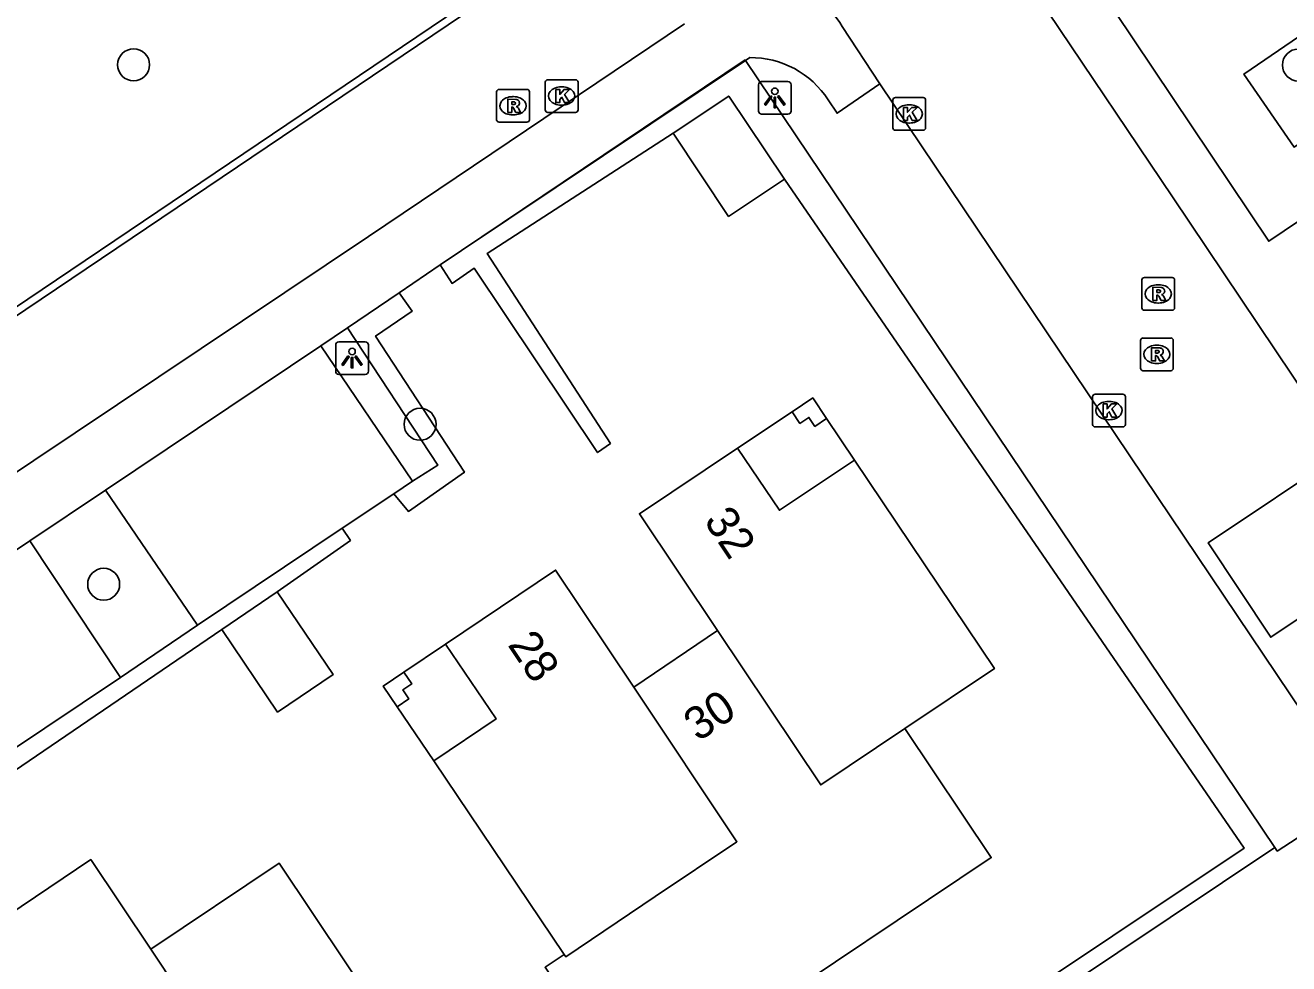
# Model space of a CAD drawing. Extents: x 158797 to 159887, y 384318 to 385255.
# Drawn here: x 159036.2 to 159074.82, y 384752.65 to 384781.35 of the extents above; entities that cross this region are included whole.
import ezdxf

# ---------------------------------------------------------------- set-up
doc = ezdxf.new("R2010")
doc.units = 0
for name, color, linetype in [('IMGEO_Boom', 7, 'Continuous'), ('IMGEO_Groenvoorziening', 7, 'Continuous'), ('IMGEO_Haag', 7, 'Continuous'), ('IMGEO_Kolk', 7, 'Continuous'), ('IMGEO_Lichtpunt', 7, 'Continuous'), ('IMGEO_Pand', 7, 'Continuous'), ('IMGEO_Pand_nummerreeks', 7, 'Continuous'), ('IMGEO_Pand_overbouw', 7, 'Continuous'), ('IMGEO_Parkeervlak_open', 7, 'Continuous'), ('IMGEO_Rijbaan_lokaal_open', 7, 'Continuous'), ('IMGEO_Rioolput', 7, 'Continuous'), ('IMGEO_Voetpad_open', 7, 'Continuous')]:
    doc.layers.add(name, color=color, linetype=linetype)

msp = doc.modelspace()

# ---------------------------------------------------------------- linework, layer by layer
at = {"layer": 'IMGEO_Boom'}
for centre in [(159039.512, 384780.142), (159075.114, 384780.134), (159048.268, 384769.147), (159038.597, 384764.255)]:
    msp.add_circle(centre, 0.489, dxfattribs=at)
at = {"layer": 'IMGEO_Groenvoorziening'}
for points in [[(159058.215, 384780.276), (159074.393, 384756.206)], [(159074.393, 384756.206), (159074.469, 384756.094), (159076.359, 384757.322)]]:
    msp.add_lwpolyline(points, dxfattribs=at)
at = {"layer": 'IMGEO_Haag'}
for points in [[(159043.946, 384799.753), (159047.248, 384794.802), (159053.9, 384784.866), (159035.395, 384772.381), (159032.552, 384776.536), (159031.561, 384775.859), (159031.693, 384775.678)], [(159058.215, 384780.276), (159058.205, 384780.291), (159049.537, 384774.467)], [(159074.393, 384756.206), (159058.215, 384780.276)], [(159048.88, 384774.02), (159049.246, 384773.456), (159049.917, 384773.924), (159053.696, 384768.284), (159054.088, 384768.56), (159050.315, 384774.368), (159056.001, 384778.049)], [(159059.406, 384776.641), (159073.463, 384756.185), (159057.365, 384745.439), (159057.651, 384745)], [(159047.469, 384767.022), (159047.913, 384766.485), (159049.623, 384767.68), (159046.909, 384771.846), (159048.029, 384772.609), (159047.625, 384773.167)], [(159046.05, 384772.096), (159048.815, 384767.898), (159048.042, 384767.405)], [(159043.901, 384764.02), (159046.137, 384765.595), (159045.889, 384765.966)], [(159026.999, 384752.507), (159042.209, 384762.873)], [(159041.461, 384763.006), (159039.107, 384761.407)], [(159058.367, 384745.484), (159074.393, 384756.206)]]:
    msp.add_lwpolyline(points, dxfattribs=at)
at = {"layer": 'IMGEO_Kolk'}
for p, q in [((159052.17, 384779.686), (159053.022, 384779.686)), ((159052.095, 384778.76), (159052.095, 384779.612)), ((159052.583, 384779.466), (159052.608, 384779.466)), ((159053.096, 384779.612), (159053.096, 384778.76)), ((159052.606, 384778.906), (159052.581, 384778.906)), ((159062.721, 384778.213), (159062.721, 384779.065)), ((159062.796, 384779.139), (159063.648, 384779.139)), ((159063.209, 384778.919), (159063.234, 384778.919)), ((159063.722, 384779.065), (159063.722, 384778.213)), ((159053.022, 384778.686), (159052.17, 384778.686)), ((159063.648, 384778.139), (159062.796, 384778.139)), ((159063.232, 384778.359), (159063.207, 384778.359)), ((159068.9, 384770.068), (159069.752, 384770.068)), ((159068.825, 384769.142), (159068.825, 384769.994)), ((159069.313, 384769.848), (159069.338, 384769.848)), ((159069.826, 384769.994), (159069.826, 384769.142)), ((159069.336, 384769.288), (159069.311, 384769.288)), ((159069.752, 384769.068), (159068.9, 384769.068))]:
    msp.add_line(p, q, dxfattribs=at)
for points in [[(159052.17, 384779.686), (159053.022, 384779.686)], [(159052.095, 384778.76), (159052.095, 384779.612)], [(159052.416, 384779.386), (159052.539, 384779.386), (159052.539, 384779.235), (159052.669, 384779.386), (159052.833, 384779.386), (159052.687, 384779.235), (159052.84, 384778.986), (159052.688, 384778.986), (159052.603, 384779.15), (159052.539, 384779.083), (159052.539, 384778.986), (159052.416, 384778.986), (159052.416, 384779.386)], [(159053.096, 384779.612), (159053.096, 384778.76)], [(159062.721, 384778.213), (159062.721, 384779.065)], [(159062.796, 384779.139), (159063.648, 384779.139)], [(159063.722, 384779.065), (159063.722, 384778.213)], [(159053.022, 384778.686), (159052.17, 384778.686)], [(159063.042, 384778.839), (159063.165, 384778.839), (159063.165, 384778.688), (159063.295, 384778.839), (159063.459, 384778.839), (159063.313, 384778.688), (159063.466, 384778.439), (159063.314, 384778.439), (159063.229, 384778.603), (159063.165, 384778.536), (159063.165, 384778.439), (159063.042, 384778.439), (159063.042, 384778.839)], [(159063.648, 384778.139), (159062.796, 384778.139)], [(159068.9, 384770.068), (159069.752, 384770.068)], [(159068.825, 384769.142), (159068.825, 384769.994)], [(159069.146, 384769.768), (159069.269, 384769.768), (159069.269, 384769.617), (159069.399, 384769.768), (159069.563, 384769.768), (159069.417, 384769.617), (159069.57, 384769.368), (159069.418, 384769.368), (159069.333, 384769.532), (159069.269, 384769.465), (159069.269, 384769.368), (159069.146, 384769.368), (159069.146, 384769.768)], [(159069.826, 384769.994), (159069.826, 384769.142)], [(159069.752, 384769.068), (159068.9, 384769.068)]]:
    msp.add_lwpolyline(points, dxfattribs=at)
for centre, start, end in [((159052.172, 384779.61), 91.552, 178.448), ((159052.172, 384779.61), 91.552, 178.448), ((159053.02, 384779.61), 1.552, 88.448), ((159053.02, 384779.61), 1.552, 88.448), ((159062.798, 384779.063), 91.552, 178.448), ((159062.798, 384779.063), 91.552, 178.448), ((159063.646, 384779.063), 1.552, 88.448), ((159063.646, 384779.063), 1.552, 88.448), ((159052.172, 384778.762), 181.552, 268.448), ((159052.172, 384778.762), 181.552, 268.448), ((159053.02, 384778.762), 271.552, 358.448), ((159053.02, 384778.762), 271.552, 358.448), ((159062.798, 384778.215), 181.552, 268.448), ((159062.798, 384778.215), 181.552, 268.448), ((159063.646, 384778.215), 271.552, 358.448), ((159063.646, 384778.215), 271.552, 358.448), ((159068.902, 384769.992), 91.552, 178.448), ((159068.902, 384769.992), 91.552, 178.448), ((159069.75, 384769.992), 1.552, 88.448), ((159069.75, 384769.992), 1.552, 88.448), ((159068.902, 384769.144), 181.552, 268.448), ((159068.902, 384769.144), 181.552, 268.448), ((159069.75, 384769.144), 271.552, 358.448), ((159069.75, 384769.144), 271.552, 358.448)]:
    msp.add_arc(centre, 0.0765, start, end, dxfattribs=at)
for centre, major_axis, ratio, start_param, end_param in [((159052.582, 384779.186), (-0.387, 0.002), 0.722429, 4.712389, 7.853982), ((159052.607, 384779.186), (-0.39, 0.002), 0.717154, 1.570796, 4.712389), ((159063.208, 384778.639), (-0.387, 0.002), 0.722429, 4.712389, 7.853982), ((159063.233, 384778.639), (-0.39, 0.002), 0.717154, 1.570796, 4.712389), ((159069.312, 384769.568), (-0.387, 0.002), 0.722429, 4.712389, 7.853982), ((159069.337, 384769.568), (-0.39, 0.002), 0.717154, 1.570796, 4.712389)]:
    msp.add_ellipse(centre, major_axis=major_axis, ratio=ratio, start_param=start_param, end_param=end_param, dxfattribs=at)
at = {"layer": 'IMGEO_Lichtpunt'}
for p, q in [((159058.612, 384779.532), (159058.612, 384778.725)), ((159058.612, 384779.532), (159058.612, 384778.725)), ((159059.514, 384779.627), (159058.706, 384779.627)), ((159059.514, 384779.627), (159058.706, 384779.627)), ((159059.608, 384778.725), (159059.608, 384779.532)), ((159059.608, 384778.725), (159059.608, 384779.532)), ((159058.706, 384778.631), (159059.514, 384778.631)), ((159058.706, 384778.631), (159059.514, 384778.631)), ((159045.691, 384771.575), (159045.691, 384770.768)), ((159045.691, 384771.575), (159045.691, 384770.768)), ((159046.593, 384771.67), (159045.785, 384771.67)), ((159046.593, 384771.67), (159045.785, 384771.67)), ((159046.687, 384770.768), (159046.687, 384771.575)), ((159046.687, 384770.768), (159046.687, 384771.575)), ((159045.785, 384770.674), (159046.593, 384770.674)), ((159045.785, 384770.674), (159046.593, 384770.674))]:
    msp.add_line(p, q, dxfattribs=at)
for points in [[(159058.986, 384779.196), (159059.025, 384779.168), (159058.837, 384778.906), (159058.799, 384778.933), (159058.986, 384779.196)], [(159059.088, 384779.148), (159059.135, 384779.148), (159059.135, 384778.826), (159059.088, 384778.826), (159059.088, 384779.148)], [(159059.198, 384779.168), (159059.236, 384779.195), (159059.423, 384778.933), (159059.384, 384778.905), (159059.198, 384779.168)], [(159046.065, 384771.239), (159046.104, 384771.211), (159045.916, 384770.949), (159045.878, 384770.976), (159046.065, 384771.239)], [(159046.167, 384771.191), (159046.214, 384771.191), (159046.214, 384770.869), (159046.167, 384770.869), (159046.167, 384771.191)], [(159046.277, 384771.211), (159046.315, 384771.238), (159046.502, 384770.976), (159046.463, 384770.948), (159046.277, 384771.211)]]:
    msp.add_lwpolyline(points, dxfattribs=at)
for centre in [(159059.111, 384779.33), (159046.19, 384771.373)]:
    msp.add_circle(centre, 0.0994, dxfattribs=at)
for centre, start, end in [((159058.706, 384779.532), 90, 180), ((159058.706, 384779.532), 90, 180), ((159059.514, 384779.532), 0, 90), ((159059.514, 384779.532), 0, 90), ((159058.706, 384778.725), 180, 270), ((159058.706, 384778.725), 180, 270), ((159059.514, 384778.725), 270, 0), ((159059.514, 384778.725), 270, 360), ((159045.785, 384771.575), 90, 180), ((159045.785, 384771.575), 90, 180), ((159046.593, 384771.575), 0, 90), ((159046.593, 384771.575), 0, 90), ((159045.785, 384770.768), 180, 270), ((159045.785, 384770.768), 180, 270), ((159046.593, 384770.768), 270, 0), ((159046.593, 384770.768), 270, 360)]:
    msp.add_arc(centre, 0.0946, start, end, dxfattribs=at)
at = {"layer": 'IMGEO_Pand'}
for points in [[(159056.001, 384778.049), (159057.702, 384779.186), (159059.406, 384776.641)], [(159059.406, 384776.641), (159057.7, 384775.506), (159056.001, 384778.049)], [(159059.638, 384769.531), (159060.27, 384769.954), (159060.694, 384769.323), (159060.336, 384769.083), (159060.152, 384769.357), (159059.877, 384769.173), (159059.638, 384769.531)], [(159057.361, 384762.84), (159054.972, 384766.411), (159057.973, 384768.418), (159059.252, 384766.521), (159061.547, 384768.051), (159065.825, 384761.675), (159063.087, 384759.841)], [(159052.674, 384752.933), (159048.685, 384758.851), (159050.593, 384760.137), (159049.05, 384762.426), (159052.408, 384764.689), (159054.798, 384761.108)], [(159042.209, 384762.873), (159043.901, 384764.02)], [(159043.901, 384764.02), (159045.607, 384761.491), (159043.913, 384760.348), (159042.209, 384762.873)], [(159054.798, 384761.108), (159057.361, 384762.84)], [(159063.087, 384759.841), (159060.518, 384758.12), (159057.361, 384762.84)], [(159047.142, 384761.14), (159047.772, 384761.565), (159048.014, 384761.207), (159047.741, 384761.022), (159047.924, 384760.75), (159047.567, 384760.509), (159047.142, 384761.14)], [(159054.798, 384761.108), (159057.953, 384756.38), (159055.458, 384754.703), (159052.721, 384752.863), (159052.674, 384752.933)], [(159063.087, 384759.841), (159065.729, 384755.897), (159058.095, 384750.782), (159058.053, 384750.844), (159054.734, 384748.612), (159052.092, 384752.541), (159052.674, 384752.933)], [(159036.986, 384747.351), (159033.416, 384744.946), (159031.404, 384747.95), (159033.33, 384749.232), (159031.806, 384751.521), (159038.204, 384755.837), (159040.035, 384753.093)], [(159040.035, 384753.093), (159043.965, 384755.724), (159049.082, 384748.06), (159045.148, 384745.434)], [(159036.986, 384747.351), (159041.733, 384750.549), (159040.035, 384753.093)]]:
    msp.add_lwpolyline(points, dxfattribs=at)
at = {"layer": 'IMGEO_Pand_overbouw'}
for points in [[(159059.638, 384769.531), (159057.973, 384768.418), (159059.252, 384766.521), (159061.547, 384768.051), (159060.694, 384769.323), (159060.27, 384769.954)], [(159047.567, 384760.509), (159048.685, 384758.851), (159050.593, 384760.137), (159049.05, 384762.426), (159047.772, 384761.565), (159047.142, 384761.14)]]:
    msp.add_lwpolyline(points, close=True, dxfattribs=at)
at = {"layer": 'IMGEO_Parkeervlak_open'}
for points in [[(159048.042, 384767.405), (159045.237, 384771.543)], [(159048.042, 384767.405), (159047.469, 384767.022)], [(159041.461, 384763.006), (159038.657, 384767.131)], [(159045.889, 384765.966), (159047.469, 384767.022)], [(159045.889, 384765.966), (159041.461, 384763.006)], [(159036.344, 384765.586), (159039.107, 384761.407)], [(159039.107, 384761.407), (159026.336, 384752.851)]]:
    msp.add_lwpolyline(points, dxfattribs=at)
at = {"layer": 'IMGEO_Rijbaan_lokaal_open'}
for points in [[(159035.297, 384772.043), (159052.342, 384783.55), (159054.061, 384784.728)], [(159067.472, 384781.754), (159071.264, 384776.104), (159076.503, 384768.293)], [(159056.355, 384781.391), (159046.693, 384774.887), (159035.163, 384767.176), (159020.585, 384757.356)], [(159062.325, 384779.557), (159061.174, 384781.31)], [(159076.898, 384757.859), (159070.794, 384766.937), (159062.325, 384779.557)], [(159076.503, 384768.293), (159072.353, 384765.52), (159074.271, 384762.633), (159078.434, 384765.422)]]:
    msp.add_lwpolyline(points, dxfattribs=at)
msp.add_arc((159058.914, 384779.984), 2.62, 30.3944, 130.2865, dxfattribs=at)
at = {"layer": 'IMGEO_Rioolput'}
for p, q in [((159050.609, 384778.461), (159050.609, 384779.313)), ((159050.684, 384779.387), (159051.536, 384779.387)), ((159051.61, 384779.313), (159051.61, 384778.461)), ((159051.097, 384779.167), (159051.122, 384779.167)), ((159051.12, 384778.607), (159051.095, 384778.607)), ((159051.536, 384778.387), (159050.684, 384778.387)), ((159070.332, 384772.71), (159070.332, 384773.562)), ((159070.407, 384773.636), (159071.259, 384773.636)), ((159071.333, 384773.562), (159071.333, 384772.71)), ((159070.82, 384773.416), (159070.845, 384773.416)), ((159070.843, 384772.856), (159070.818, 384772.856)), ((159071.259, 384772.636), (159070.407, 384772.636)), ((159070.289, 384770.86), (159070.289, 384771.712)), ((159070.364, 384771.786), (159071.216, 384771.786)), ((159070.777, 384771.566), (159070.802, 384771.566)), ((159071.29, 384771.712), (159071.29, 384770.86)), ((159071.216, 384770.786), (159070.364, 384770.786)), ((159070.8, 384771.006), (159070.775, 384771.006))]:
    msp.add_line(p, q, dxfattribs=at)
for points in [[(159050.609, 384778.461), (159050.609, 384779.313)], [(159050.684, 384779.387), (159051.536, 384779.387)], [(159051.61, 384779.313), (159051.61, 384778.461)], [(159051.198, 384779.085), (159050.946, 384779.087), (159050.946, 384778.687)], [(159051.124, 384779.006), (159051.07, 384779.006), (159051.07, 384778.925)], [(159051.07, 384778.925), (159051.122, 384778.925)], [(159050.946, 384778.687), (159051.07, 384778.687), (159051.07, 384778.849), (159051.081, 384778.849)], [(159051.128, 384778.82), (159051.199, 384778.687), (159051.339, 384778.687), (159051.274, 384778.813)], [(159051.536, 384778.387), (159050.684, 384778.387)], [(159070.332, 384772.71), (159070.332, 384773.562)], [(159070.407, 384773.636), (159071.259, 384773.636)], [(159071.333, 384773.562), (159071.333, 384772.71)], [(159070.921, 384773.334), (159070.669, 384773.336), (159070.669, 384772.936)], [(159070.669, 384772.936), (159070.793, 384772.936), (159070.793, 384773.098), (159070.804, 384773.098)], [(159070.847, 384773.255), (159070.793, 384773.255), (159070.793, 384773.174)], [(159070.793, 384773.174), (159070.845, 384773.174)], [(159070.851, 384773.069), (159070.922, 384772.936), (159071.062, 384772.936), (159070.997, 384773.062)], [(159071.259, 384772.636), (159070.407, 384772.636)], [(159070.289, 384770.86), (159070.289, 384771.712)], [(159070.364, 384771.786), (159071.216, 384771.786)], [(159071.29, 384771.712), (159071.29, 384770.86)], [(159070.878, 384771.484), (159070.626, 384771.486), (159070.626, 384771.086)], [(159070.626, 384771.086), (159070.75, 384771.086), (159070.75, 384771.248), (159070.761, 384771.248)], [(159070.804, 384771.405), (159070.75, 384771.405), (159070.75, 384771.324)], [(159070.75, 384771.324), (159070.802, 384771.324)], [(159070.808, 384771.219), (159070.879, 384771.086), (159071.019, 384771.086), (159070.954, 384771.212)], [(159071.216, 384770.786), (159070.364, 384770.786)]]:
    msp.add_lwpolyline(points, dxfattribs=at)
for centre, radius, start, end in [((159050.686, 384779.311), 0.0765, 91.552, 178.448), ((159050.686, 384779.311), 0.0765, 91.552, 178.448), ((159051.534, 384779.311), 0.0765, 1.552, 88.448), ((159051.534, 384779.311), 0.0765, 1.552, 88.448), ((159051.106, 384779.114), 0.19, 274.7715, 282.9687), ((159051.13, 384778.91), 0.0964, 77.0061, 93.1865), ((159051.144, 384778.967), 0.0378, 276.6634, 79.6772), ((159051.197, 384778.975), 0.109, 350.3612, 89.416), ((159051.195, 384778.975), 0.112, 277.5842, 350.9817), ((159051.08, 384778.796), 0.0533, 26.0293, 88.6989), ((159051.179, 384778.76), 0.108, 29.5134, 73.7905), ((159050.686, 384778.463), 0.0765, 181.552, 268.448), ((159050.686, 384778.463), 0.0765, 181.552, 268.448), ((159051.534, 384778.463), 0.0765, 271.552, 358.448), ((159051.534, 384778.463), 0.0765, 271.552, 358.448), ((159070.409, 384773.56), 0.0765, 91.552, 178.448), ((159070.409, 384773.56), 0.0765, 91.552, 178.448), ((159071.257, 384773.56), 0.0765, 1.552, 88.448), ((159071.257, 384773.56), 0.0765, 1.552, 88.448), ((159070.803, 384773.045), 0.0533, 26.0293, 88.6989), ((159070.829, 384773.363), 0.19, 274.7715, 282.9687), ((159070.853, 384773.159), 0.0964, 77.0061, 93.1865), ((159070.867, 384773.216), 0.0378, 276.6634, 79.6772), ((159070.92, 384773.224), 0.109, 350.3612, 89.416), ((159070.918, 384773.224), 0.112, 277.5842, 350.9817), ((159070.902, 384773.009), 0.108, 29.5134, 73.7905), ((159070.409, 384772.712), 0.0765, 181.552, 268.448), ((159070.409, 384772.712), 0.0765, 181.552, 268.448), ((159071.257, 384772.712), 0.0765, 271.552, 358.448), ((159071.257, 384772.712), 0.0765, 271.552, 358.448), ((159070.366, 384771.71), 0.0765, 91.552, 178.448), ((159070.366, 384771.71), 0.0765, 91.552, 178.448), ((159071.214, 384771.71), 0.0765, 1.552, 88.448), ((159071.214, 384771.71), 0.0765, 1.552, 88.448), ((159070.76, 384771.195), 0.0533, 26.0293, 88.6989), ((159070.786, 384771.513), 0.19, 274.7715, 282.9687), ((159070.81, 384771.309), 0.0964, 77.0061, 93.1865), ((159070.824, 384771.366), 0.0378, 276.6634, 79.6772), ((159070.877, 384771.374), 0.109, 350.3612, 89.416), ((159070.875, 384771.374), 0.112, 277.5842, 350.9817), ((159070.859, 384771.159), 0.108, 29.5134, 73.7905), ((159070.366, 384770.862), 0.0765, 181.552, 268.448), ((159070.366, 384770.862), 0.0765, 181.552, 268.448), ((159071.214, 384770.862), 0.0765, 271.552, 358.448), ((159071.214, 384770.862), 0.0765, 271.552, 358.448)]:
    msp.add_arc(centre, radius, start, end, dxfattribs=at)
for centre, major_axis, ratio, start_param, end_param in [((159051.096, 384778.887), (-0.387, 0.002), 0.722429, 4.712389, 7.853982), ((159051.121, 384778.887), (-0.39, 0.002), 0.717154, 1.570796, 4.712389), ((159070.819, 384773.136), (-0.387, 0.002), 0.722429, 4.712389, 7.853982), ((159070.844, 384773.136), (-0.39, 0.002), 0.717154, 1.570796, 4.712389), ((159070.776, 384771.286), (-0.387, 0.002), 0.722429, 4.712389, 7.853982), ((159070.801, 384771.286), (-0.39, 0.002), 0.717154, 1.570796, 4.712389)]:
    msp.add_ellipse(centre, major_axis=major_axis, ratio=ratio, start_param=start_param, end_param=end_param, dxfattribs=at)
at = {"layer": 'IMGEO_Voetpad_open'}
for points in [[(159080.123, 384778.73), (159074.208, 384774.747), (159068.908, 384782.682), (159067.472, 384781.754)], [(159076.888, 384778.917), (159074.983, 384777.623), (159073.451, 384779.859), (159075.339, 384781.147), (159076.888, 384778.917)], [(159058.215, 384780.276), (159049.537, 384774.467)], [(159058.344, 384780.362), (159058.215, 384780.276)], [(159058.215, 384780.276), (159058.215, 384780.276)], [(159062.325, 384779.557), (159061.017, 384778.659), (159060.74, 384779.07)], [(159049.537, 384774.467), (159048.88, 384774.02)], [(159048.88, 384774.02), (159047.625, 384773.167)], [(159047.625, 384773.167), (159046.05, 384772.096)], [(159046.05, 384772.096), (159045.237, 384771.543)], [(159045.237, 384771.543), (159038.657, 384767.131)], [(159038.657, 384767.131), (159036.344, 384765.586)], [(159036.344, 384765.586), (159023.56, 384757.022)]]:
    msp.add_lwpolyline(points, dxfattribs=at)
msp.add_arc((159058.37, 384777.542), 2.82, 32.8078, 90.5222, dxfattribs=at)

# ---------------------------------------------------------------- texts
at = {"layer": 'IMGEO_Pand_nummerreeks'}
for s, rotation, p in [('32', 303.7814, (159056.923, 384766.193)), ('28', 303.7184, (159050.927, 384762.406)), ('30', 34.0509, (159056.772, 384759.424))]:
    msp.add_text(s, height=1, rotation=rotation, dxfattribs=at).set_placement(p)

doc.saveas('drawing.dxf')
